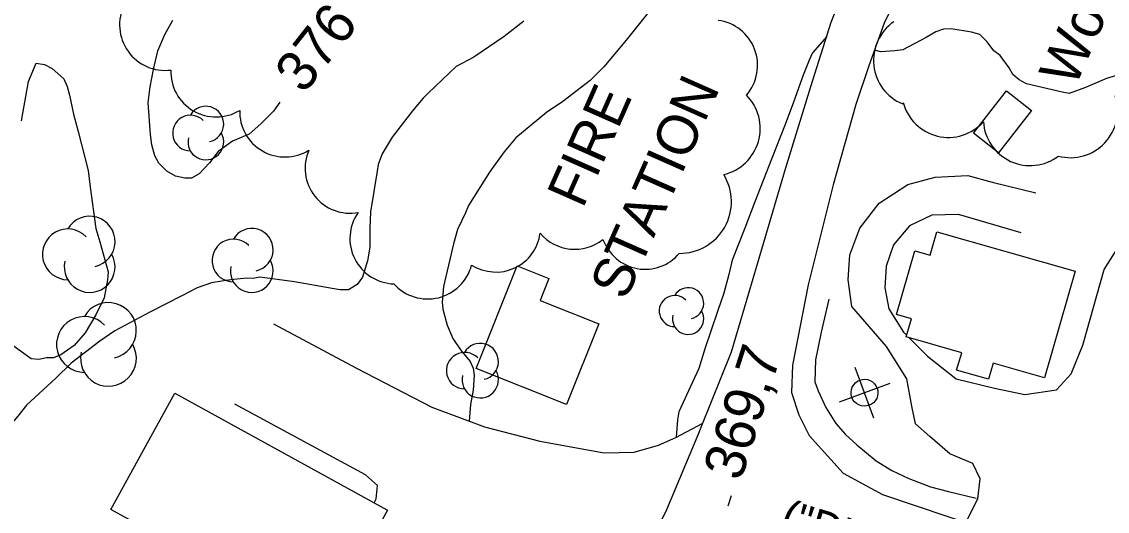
# Model space of a CAD drawing. Extents: x 287698 to 290158, y 5234163 to 5237182.
# Drawn here: x 289037.2 to 289117.9, y 5235052.5 to 5235088.9 of the extents above; entities that cross this region are included whole.
import ezdxf

# ---------------------------------------------------------------- set-up
doc = ezdxf.new("R2010")
doc.units = 0
for name, color, linetype in [('Niveau 1', 7, 'Continuous'), ('Niveau 19', 7, 'Continuous'), ('Niveau 2', 7, 'Continuous'), ('Niveau 21', 7, 'Continuous'), ('Niveau 3', 7, 'Continuous'), ('Niveau 31', 7, 'Continuous'), ('Niveau 36', 7, 'Continuous'), ('Niveau 4', 7, 'Continuous'), ('Niveau 44', 7, 'Continuous')]:
    doc.layers.add(name, color=color, linetype=linetype)

msp = doc.modelspace()

# ---------------------------------------------------------------- linework, layer by layer
at = {"layer": 'Niveau 1'}
for points in [[(289118.84, 5235084.98), (289117.85, 5235084.68), (289116.27, 5235084.01), (289115.06, 5235083.57), (289114.55, 5235083.66), (289111.89, 5235084.27), (289111.34, 5235084.57), (289110.88, 5235084.96), (289110.6, 5235085.46), (289109.93, 5235086.39), (289109.46, 5235086.73), (289108.97, 5235087.39), (289108.42, 5235087.95), (289107.8, 5235088.12), (289106.3, 5235088.37), (289105.73, 5235088.35), (289105.16, 5235088.14), (289104.42, 5235087.72), (289102.69, 5235086.81)], [(289097.04, 5235087.81), (289095.97, 5235086.59), (289095.72, 5235086.05), (289095.27, 5235084.91), (289094.57, 5235082.92), (289093.93, 5235081.24), (289092.93, 5235078.66), (289091.68, 5235075.49), (289090.95, 5235073.53), (289090, 5235071.15), (289089.75, 5235070.08), (289089.37, 5235068.71), (289088.9, 5235067.33), (289087.96, 5235064.55), (289087.53, 5235063.1), (289087.04, 5235062.09), (289086.04, 5235059.87), (289085.94, 5235059.28), (289085.84, 5235057.99)], [(289102.69, 5235086.81), (289102.09, 5235086.73), (289101.06, 5235086.67), (289100.59, 5235086.79)]]:
    msp.add_lwpolyline(points, dxfattribs=at)
at = {"layer": 'Niveau 19'}
for points in [[(289103.17, 5235065.37), (289104.53, 5235064.01), (289106.65, 5235062.33), (289109.51, 5235061.63), (289111.76, 5235061.15), (289114.12, 5235061.51), (289115.21, 5235062.7), (289116.09, 5235064.83), (289117.67, 5235070.45), (289119.67, 5235073.63), (289121.95, 5235077.67), (289124.7, 5235081.74)], [(289107.38, 5235051.63), (289108.27, 5235053.4), (289108.45, 5235054.89), (289107.9, 5235056.02), (289106.2, 5235056.75), (289104.7, 5235058.03), (289103.63, 5235058.99), (289103.37, 5235060.29), (289103, 5235062.33), (289101.47, 5235064.73), (289098.91, 5235067.7), (289098.63, 5235069.7), (289098.75, 5235071.55), (289099.49, 5235073.53), (289100.93, 5235075.39), (289103.07, 5235076.78), (289105.09, 5235077.33), (289107.53, 5235077.45), (289109.34, 5235076.97), (289112.58, 5235076.16)], [(289111.49, 5235073.2), (289106.84, 5235074.55), (289104.84, 5235074.51), (289103.2, 5235073.71), (289102.01, 5235072.29), (289101.45, 5235070.71), (289101.35, 5235069.1), (289101.64, 5235067.54), (289102.74, 5235065.81), (289102.98, 5235065.57)], [(289055.89, 5235066.41), (289062.05, 5235063.11), (289067.67, 5235060.21), (289071.57, 5235058.75), (289075.69, 5235057.68), (289080.48, 5235056.83), (289082.7, 5235056.87), (289084.51, 5235057.38), (289085.8, 5235057.97), (289087.81, 5235059.02)], [(289063.37, 5235053.1), (289063.52, 5235053.39), (289063.62, 5235054.39), (289062.74, 5235055.19), (289053.01, 5235060.44)]]:
    msp.add_lwpolyline(points, dxfattribs=at)
at = {"layer": 'Niveau 2'}
for points in [[(289097.17, 5235098.62), (289095.54, 5235097.61), (289092.77, 5235096.11), (289090.6, 5235095.15), (289089, 5235094.13), (289087.56, 5235092.88), (289086.11, 5235091.82), (289084.46, 5235090.4), (289083.79, 5235089.64), (289082.11, 5235087.53), (289080.45, 5235085.54), (289079.45, 5235084.53), (289077.4, 5235082.95), (289076.2, 5235082.15), (289073.91, 5235080.25), (289073.05, 5235079.21), (289071.94, 5235077.7)], [(289052.83, 5235080.01), (289051.78, 5235079.25), (289051.13, 5235078.41), (289050.37, 5235077.57), (289049.79, 5235077.26), (289049.28, 5235077.27), (289048.61, 5235077.41), (289047.95, 5235077.79), (289047.36, 5235078.38), (289047.05, 5235078.92), (289046.83, 5235079.73), (289046.74, 5235080.5), (289046.57, 5235082.87), (289046.72, 5235084.06), (289046.95, 5235085.34), (289047.29, 5235086.74), (289047.81, 5235087.95), (289048.41, 5235089.02)], [(289074.5, 5235088.94), (289073.05, 5235087.79), (289070.79, 5235086.25), (289069.47, 5235085.57)], [(289037.15, 5235081.52), (289037.67, 5235084.45), (289038.24, 5235085.82), (289038.85, 5235085.71), (289039.43, 5235085.42), (289040.29, 5235084.66), (289040.55, 5235084.09), (289040.72, 5235083.43), (289041.02, 5235082.02), (289041.36, 5235080.74), (289042.11, 5235077.84), (289042.26, 5235076.6), (289042.67, 5235073.52), (289042.98, 5235072.51), (289043.58, 5235070.29), (289043.54, 5235069.69), (289043.3, 5235068.35), (289042.67, 5235067.08), (289041.89, 5235065.74), (289041.05, 5235064.81), (289040.07, 5235064.11), (289039.53, 5235063.88), (289039, 5235063.89), (289038.43, 5235063.77), (289037.87, 5235063.81), (289035.98, 5235065.18)], [(289069.47, 5235085.57), (289067.4, 5235083.58), (289067.01, 5235083.2), (289066.22, 5235082.27), (289064.71, 5235080.3), (289063.97, 5235079.07), (289063.68, 5235078.27), (289063.6, 5235077.77), (289063.11, 5235074.75), (289063.05, 5235073.53), (289063.05, 5235072.12), (289062.87, 5235071.1), (289062.51, 5235069.9), (289062.11, 5235069.35), (289061.47, 5235068.95), (289060.84, 5235068.94), (289060.25, 5235069.04), (289057.45, 5235069.54), (289054.88, 5235069.89), (289054.37, 5235069.8), (289053.87, 5235069.82), (289052.71, 5235069.7), (289052.19, 5235069.63), (289051.27, 5235069.47)], [(289056.37, 5235082.91), (289055.88, 5235082.24), (289054.94, 5235081.29), (289054.08, 5235080.53), (289052.83, 5235080.01)], [(289071.94, 5235077.7), (289070.38, 5235075.22), (289070.16, 5235074.67), (289069.56, 5235073.45), (289069.28, 5235072.36), (289068.54, 5235069.2), (289068.42, 5235068.03), (289068.49, 5235067.51), (289068.81, 5235066.33), (289069.22, 5235065.33), (289069.8, 5235064.49), (289070.52, 5235063.61), (289070.74, 5235063.13), (289070.81, 5235062.59), (289070.74, 5235061.48), (289070.55, 5235060.42), (289070.45, 5235059.17)], [(289051.27, 5235069.47), (289050.2, 5235069.09), (289049.08, 5235068.49), (289046.69, 5235067.28), (289044.08, 5235065.89), (289042.98, 5235065.14), (289040.84, 5235063.5), (289039.7, 5235062.38), (289037.52, 5235060.36), (289036.88, 5235059.56), (289034.51, 5235056.79), (289032.96, 5235055.15), (289030.6, 5235052.99), (289028.71, 5235051.3), (289027.41, 5235049.85), (289026.16, 5235047.51), (289025.26, 5235045.26), (289024.15, 5235043.09)]]:
    msp.add_lwpolyline(points, dxfattribs=at)
at = {"layer": 'Niveau 21'}
for points in [[(289122.63, 5235155.26), (289121.45, 5235152.61), (289120.38, 5235148.13), (289118.2, 5235141.08), (289116.59, 5235135.66), (289115.59, 5235131.22), (289114.73, 5235125.87), (289114.16, 5235122.86), (289113.85, 5235121.25), (289112.75, 5235116.05), (289111.81, 5235111.89), (289110.02, 5235107.04), (289108.38, 5235103.23), (289105.92, 5235098.14), (289103.27, 5235092.82), (289101.3, 5235088.8), (289100.17, 5235085.61), (289099.2, 5235082.75), (289097.5, 5235076.76), (289095.66, 5235069.33), (289094.48, 5235063.34), (289094.41, 5235061.32), (289094.95, 5235059.66), (289095.73, 5235058.12)], [(289087.7, 5235058.74), (289089.94, 5235064.34), (289091.89, 5235070.88), (289093.96, 5235077.95), (289095.86, 5235084.07), (289097.37, 5235088.86), (289099.46, 5235094.16), (289101.81, 5235098.46), (289105.81, 5235106.1), (289107.31, 5235110.57), (289107.69, 5235113.95), (289107.99, 5235120.5), (289108.88, 5235127.74)], [(289082.56, 5235047.43), (289085.13, 5235052.6), (289087.52, 5235058.29), (289087.7, 5235058.74)], [(289095.73, 5235058.12), (289098.26, 5235055.3), (289101.19, 5235053.71), (289113.34, 5235049.62), (289119.86, 5235047.35)]]:
    msp.add_lwpolyline(points, dxfattribs=at)
at = {"layer": 'Niveau 3'}
msp.add_line((289089.71, 5235052.88), (289089.95, 5235053.64), dxfattribs=at)
at = {"layer": 'Niveau 31'}
for points in [[(289107.95, 5235080.6), (289110.4, 5235083.75), (289112.27, 5235082.29), (289109.82, 5235079.14)], [(289105.22, 5235073.27), (289115.5, 5235070.33), (289113.24, 5235062.4), (289109.4, 5235063.49), (289109.06, 5235062.29), (289106.69, 5235062.97), (289107.07, 5235064.27), (289102.94, 5235065.44), (289103.33, 5235066.79), (289102.23, 5235067.11), (289103.58, 5235071.86), (289104.72, 5235071.54)], [(289070.97, 5235063.09), (289074.01, 5235070.73), (289076.37, 5235069.79), (289075.72, 5235068.16), (289080.08, 5235066.42), (289077.69, 5235060.42)]]:
    msp.add_lwpolyline(points, close=True, dxfattribs=at)
msp.add_lwpolyline([(289047.58, 5235050.52), (289043.78, 5235052.6), (289048.54, 5235061.25), (289064.37, 5235052.55), (289059.79, 5235044.23)], dxfattribs=at)
at = {"layer": 'Niveau 36'}
for p, q in [((289100.53, 5235059.41), (289099.16, 5235063.16)), ((289101.72, 5235061.97), (289097.97, 5235060.6))]:
    msp.add_line(p, q, dxfattribs=at)
msp.add_ellipse((289099.842, 5235061.293), major_axis=(-0.907, 0.42), ratio=0.999982, dxfattribs=at)
at = {"layer": 'Niveau 4'}
msp.add_lwpolyline([(289097.19, 5235068.26), (289096.63, 5235065.8), (289096.21, 5235063.74), (289096.14, 5235062.11), (289096.39, 5235061.44), (289096.97, 5235060.2), (289097.71, 5235059.01), (289098.44, 5235058.19), (289099.28, 5235057.41), (289100.71, 5235056.23), (289101.87, 5235055.51), (289103.14, 5235054.92), (289104.76, 5235054.29), (289106.1, 5235053.94), (289108.14, 5235053.45)], dxfattribs=at)
at = {"layer": 'Niveau 44'}
for centre, radius, start, end in [((289050.854, 5235081.279), 1.328, 282.26917, 149.72626), ((289049.713, 5235080.615), 1.328, 44.11537, 269.80396), ((289050.854, 5235079.951), 1.328, 166.93686, 29.62123), ((289042.214, 5235072.534), 1.888, 282.26917, 149.72626), ((289040.59, 5235071.59), 1.888, 44.11537, 269.80396), ((289054.271, 5235071.926), 1.588, 282.26917, 149.72626), ((289052.906, 5235071.132), 1.588, 44.11537, 269.80396), ((289042.214, 5235070.646), 1.888, 166.93686, 29.62123), ((289054.271, 5235070.338), 1.588, 166.93686, 29.62123), ((289086.725, 5235067.949), 1.158, 282.26917, 149.72626), ((289043.611, 5235065.922), 2.075, 282.26917, 149.72626), ((289085.729, 5235067.371), 1.158, 44.11537, 269.80396), ((289041.826, 5235064.885), 2.075, 44.11537, 269.80396), ((289086.725, 5235066.792), 1.158, 166.93686, 29.62123), ((289043.611, 5235063.848), 2.075, 166.93686, 29.62123), ((289071.265, 5235063.613), 1.354, 282.26917, 149.72626), ((289070.101, 5235062.936), 1.354, 44.11537, 269.80396), ((289071.265, 5235062.259), 1.354, 166.93686, 29.62123)]:
    msp.add_arc(centre, radius, start, end, dxfattribs=at)
for centre, major_axis, ratio, start_param, end_param in [((289047.826, 5235088.665), (0.898, -3.267), 0.99957, 3.982816, 6.141254), ((289088.517, 5235085.656), (-1.192, 3.156), 0.999604, 3.634507, 5.790271), ((289104.004, 5235086.022), (-1.494, -3.163), 0.998913, 4.186849, 6.337819), ((289051.621, 5235085.173), (3.217, 1.008), 0.997191, 2.798363, 4.956203), ((289088.565, 5235080.957), (3.385, -0.966), 0.999952, 5.220953, 7.344209), ((289115.177, 5235082.275), (1.229, 3.271), 0.999115, 3.23864, 5.393185), ((289056.738, 5235082.197), (2.918, -1.68), 0.998988, 3.63272, 5.792058), ((289106.089, 5235083.784), (-1.536, -3.137), 0.996927, 5.427483, 7.579327), ((289112.165, 5235081.685), (-0.207, -3.487), 0.998891, 4.836132, 6.990056), ((289061.608, 5235078.003), (-3.187, -1.115), 0.992679, 5.534183, 7.690013), ((289086.097, 5235075.507), (3.352, -1.889), 0.999929, 5.218554, 7.349948), ((289064.954, 5235072.765), (-3.384, 0.038), 0.997683, 5.684258, 7.831645), ((289072.38, 5235073.629), (2.456, -2.326), 0.987138, 4.913234, 6.907511), ((289078.288, 5235075.343), (3.374, -0.187), 0.998412, 3.900475, 5.438957), ((289083.522, 5235073.854), (0.675, -3.31), 0.988047, 4.86235, 6.947817), ((289067.351, 5235071.645), (3.218, -1.033), 0.998318, 4.184752, 6.337997)]:
    msp.add_ellipse(centre, major_axis=major_axis, ratio=ratio, start_param=start_param, end_param=end_param, dxfattribs=at)

# ---------------------------------------------------------------- texts
at = {"layer": 'Niveau 2'}
msp.add_text('376', height=3, rotation=51.89158, dxfattribs=at).set_placement((289058.14, 5235083.45))
at = {"layer": 'Niveau 21'}
msp.add_text('("D" ST)', height=2.4, rotation=343.17495, dxfattribs=at).set_placement((289093.45, 5235051.08))
at = {"layer": 'Niveau 3'}
msp.add_text('369,7', height=2.9999, rotation=72.30408, dxfattribs=at).set_placement((289090.64, 5235054.64))
at = {"layer": 'Niveau 31'}
for s, p in [('STATION', (289082.08, 5235068.07)), ('FIRE', (289078.89, 5235074.93))]:
    msp.add_text(s, height=3, rotation=66.12117, dxfattribs=at).set_placement(p)
at = {"layer": 'Niveau 44'}
msp.add_text('Wood', height=3, rotation=66.1217, dxfattribs=at).set_placement((289115.49, 5235083.92))

doc.saveas('drawing.dxf')
